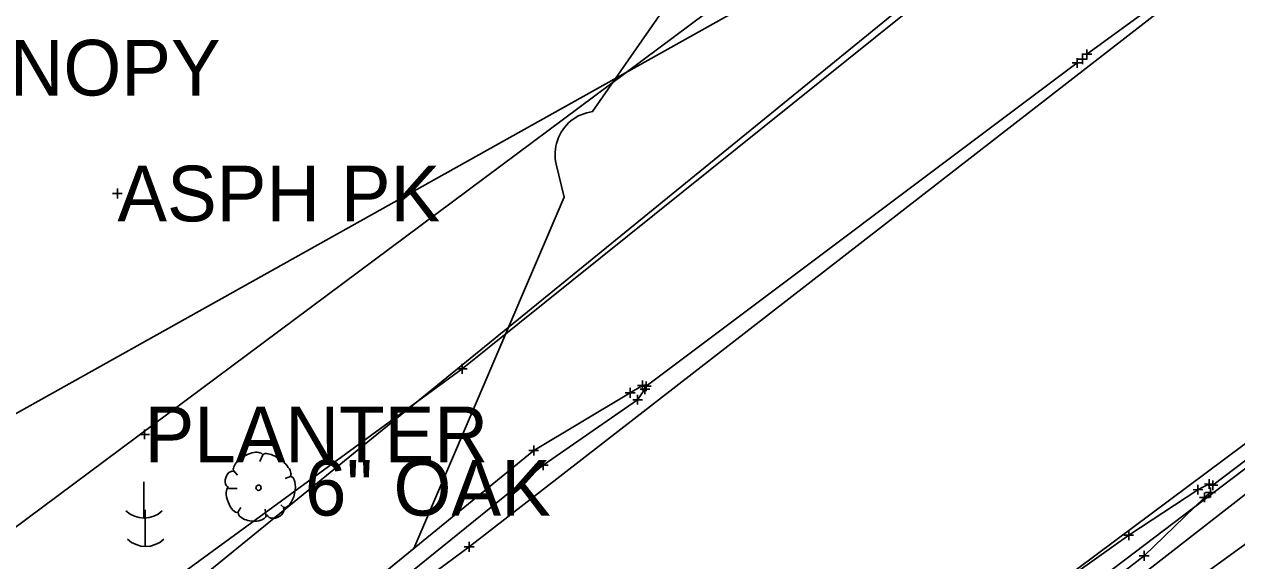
# Model space of a CAD drawing. Extents: x -1 to 1157254, y -1 to 2021979.
# Drawn here: x 1149976.9 to 1150133.6, y 2019444.1 to 2019513.5 of the extents above; entities that cross this region are included whole.
import ezdxf

# ---------------------------------------------------------------- set-up
doc = ezdxf.new("R2010")
doc.units = 0
for name, color, linetype in [('S_BUILDING_ANNOT', 7, 'Continuous'), ('S_CAL_CORNER_ANNOT', 7, 'Continuous'), ('S_CATCH_BASIN', 7, 'Continuous'), ('S_CONTOUR_ANNOT', 7, 'Continuous'), ('S_CONTOUR_MINOR', 7, 'Continuous'), ('S_CURB', 7, 'Continuous'), ('S_DITCHLINE', 7, 'Continuous'), ('S_DRIVEWAY_ANNOT', 7, 'Continuous'), ('S_DROP_INLET', 7, 'Continuous'), ('S_DROP_INLET_ANNOT', 7, 'Continuous'), ('S_FENCE', 7, 'Continuous'), ('S_GAS_PUMP_ISLAND_ANNOT', 7, 'Continuous'), ('S_GATE', 7, 'Continuous'), ('S_GATE_ANNOT', 7, 'Continuous')]:
    doc.layers.add(name, color=color, linetype=linetype)

msp = doc.modelspace()

# ---------------------------------------------------------------- linework, layer by layer
at = {"layer": 'S_BUILDING_ANNOT'}
for p, q in [((1150113.61, 2019509.61), (1150114.88, 2019509.61)), ((1150113.68, 2019508.34), (1150113.67, 2019509.61)), ((1150114.25, 2019508.97), (1150114.24, 2019510.24)), ((1150114.25, 2019509.61), (1150114.25, 2019509.61)), ((1150112.36, 2019508.48), (1150113.64, 2019508.48)), ((1150113, 2019507.84), (1150113, 2019509.11)), ((1150113, 2019508.48), (1150113, 2019508.48)), ((1150113.04, 2019508.97), (1150114.31, 2019508.98)), ((1150113.68, 2019508.98), (1150113.68, 2019508.98)), ((1149988.28, 2019491.58), (1149989.56, 2019491.59)), ((1149988.92, 2019490.95), (1149988.92, 2019492.22)), ((1149988.92, 2019491.59), (1149988.92, 2019491.59)), ((1150032.86, 2019468.9), (1150034.14, 2019468.9)), ((1150033.5, 2019468.27), (1150033.5, 2019469.54)), ((1150033.5, 2019468.9), (1150033.5, 2019468.9)), ((1150056.81, 2019466.12), (1150056.81, 2019467.39)), ((1150057.27, 2019466.02), (1150057.27, 2019467.29)), ((1150054.57, 2019465.82), (1150055.84, 2019465.82)), ((1150055.2, 2019465.18), (1150055.2, 2019466.45)), ((1150055.2, 2019465.82), (1150055.2, 2019465.82)), ((1150056.17, 2019466.75), (1150057.45, 2019466.76)), ((1150056.49, 2019466.26), (1150057.76, 2019466.26)), ((1150056.63, 2019466.65), (1150057.91, 2019466.65)), ((1150056.81, 2019466.75), (1150056.81, 2019466.75)), ((1150057.13, 2019465.62), (1150057.12, 2019466.89)), ((1150057.12, 2019466.26), (1150057.12, 2019466.26)), ((1150057.27, 2019466.65), (1150057.27, 2019466.65)), ((1150055.54, 2019464.92), (1150056.82, 2019464.92)), ((1150056.18, 2019464.28), (1150056.18, 2019465.55)), ((1150056.18, 2019464.92), (1150056.18, 2019464.92)), ((1149992.44, 2019459.79), (1149992.44, 2019461.06)), ((1149991.81, 2019460.42), (1149993.08, 2019460.43)), ((1149992.44, 2019460.43), (1149992.44, 2019460.43)), ((1150042.11, 2019458.34), (1150043.38, 2019458.34)), ((1150042.75, 2019457.71), (1150042.74, 2019458.98)), ((1150042.75, 2019458.34), (1150042.75, 2019458.34)), ((1150043.35, 2019456.45), (1150044.62, 2019456.46)), ((1150043.98, 2019455.82), (1150043.98, 2019457.09)), ((1150043.98, 2019456.45), (1150043.98, 2019456.45)), ((1150127.98, 2019453.27), (1150129.25, 2019453.28)), ((1150128.61, 2019452.64), (1150128.61, 2019453.91)), ((1150128.61, 2019453.27), (1150128.61, 2019453.27)), ((1150129.45, 2019454.01), (1150130.72, 2019454.02)), ((1150129.91, 2019453.84), (1150131.19, 2019453.84)), ((1150130.08, 2019453.38), (1150130.08, 2019454.65)), ((1150130.08, 2019454.02), (1150130.08, 2019454.02)), ((1150130.24, 2019452.28), (1150130.24, 2019453.56)), ((1150130.55, 2019453.2), (1150130.55, 2019454.48)), ((1150130.55, 2019453.84), (1150130.55, 2019453.84)), ((1150128.82, 2019452.28), (1150130.1, 2019452.28)), ((1150129.46, 2019451.64), (1150129.46, 2019452.91)), ((1150129.46, 2019452.28), (1150129.46, 2019452.28)), ((1150129.6, 2019452.92), (1150130.87, 2019452.92)), ((1150130.24, 2019452.92), (1150130.24, 2019452.92)), ((1150119.02, 2019447.4), (1150120.3, 2019447.4)), ((1150119.66, 2019446.76), (1150119.66, 2019448.03)), ((1150119.66, 2019447.4), (1150119.66, 2019447.4)), ((1150033.77, 2019445.88), (1150035.04, 2019445.88)), ((1150034.41, 2019445.24), (1150034.4, 2019446.51)), ((1150034.4, 2019445.88), (1150034.4, 2019445.88)), ((1150121.67, 2019444.09), (1150121.67, 2019445.36)), ((1150121.03, 2019444.72), (1150122.3, 2019444.72)), ((1150121.67, 2019444.72), (1150121.67, 2019444.72))]:
    msp.add_line(p, q, dxfattribs=at)
at = {"layer": 'S_CAL_CORNER_ANNOT'}
msp.add_lwpolyline([(1150682.05, 2019865.85), (1150601.54, 2019813.47), (1150510.58, 2019743.97), (1150405.28, 2019665.92), (1150310.69, 2019593.56), (1150188.92, 2019499.64), (1150039.45, 2019388.15), (1149962.15, 2019331.17), (1149944.63, 2019319.08), (1149774.15, 2019191.52), (1149712.73, 2019145.6), (1149665.81, 2019108.74), (1149605.46, 2019057.66), (1149527.46, 2018983.58), (1149450.12, 2018902.93), (1149278.32, 2018738.82), (1149257.2, 2018716.38), (1149237.23, 2018691.25), (1149165.09, 2018617.77), (1149125.26, 2018579.57), (1149069.5, 2018523.84), (1149012.03, 2018473.77), (1148938.88, 2018408.55)], dxfattribs=at)
at = {"layer": 'S_CATCH_BASIN'}
for p, q in [((1149992.32, 2019454.31), (1149992.32, 2019449.58)), ((1149992.52, 2019450.65), (1149992.52, 2019445.92))]:
    msp.add_line(p, q, dxfattribs=at)
for centre in [(1149992.38, 2019453.01), (1149992.58, 2019449.34)]:
    msp.add_arc(centre, 3.41, 226.3972, 313.6028, dxfattribs=at)
at = {"layer": 'S_CONTOUR_ANNOT'}
for points in [[(1150857.08, 2020031.73), (1150832.22, 2020016.43), (1150747.37, 2019963.08), (1150692.94, 2019929.63), (1150639.49, 2019893), (1150583.9, 2019856.96), (1150484.25, 2019790.85), (1150433.08, 2019750.74), (1150355.8, 2019695.65), (1150341.28, 2019681.73), (1150287.94, 2019641.18), (1150216.41, 2019587.25), (1150034.4, 2019445.88), (1149979.98, 2019405.6), (1149934.92, 2019374.11), (1149784.56, 2019258.12)], [(1150776.08, 2020000.06), (1150711.77, 2019956.26), (1150627.27, 2019900.66), (1150578.77, 2019864.96), (1150479.12, 2019798.68), (1150423.47, 2019764.16), (1150358.5, 2019722.73), (1150313.96, 2019690.01), (1150273.95, 2019661.03), (1150225.64, 2019623.26), (1150033.5, 2019468.9), (1149971.69, 2019423.78), (1149931.59, 2019393.98), (1149688.42, 2019230.92)]]:
    msp.add_lwpolyline(points, dxfattribs=at)
at = {"layer": 'S_CONTOUR_MINOR'}
msp.add_lwpolyline([(1150216.08, 2019627.58), (1149895.48, 2019388.62)], dxfattribs=at)
at = {"layer": 'S_CURB'}
for p, q in [((1150007.72, 2019457.77), (1150007.34, 2019456.92)), ((1150003.93, 2019455.76), (1150004.43, 2019455.17)), ((1150011.29, 2019454.98), (1150010.63, 2019454.71)), ((1150003.27, 2019453.43), (1150004.39, 2019453.43)), ((1150004.43, 2019450.26), (1150004.9, 2019450.95)), ((1150008.11, 2019449.98), (1150008.03, 2019450.76)), ((1150010.51, 2019450.88), (1150010.05, 2019451.3))]:
    msp.add_line(p, q, dxfattribs=at)
msp.add_circle((1150007.17, 2019453.53), 0.34, dxfattribs=at)
for centre, major_axis, ratio, start_param, end_param in [((1150005.83, 2019456.73), (1.86, 1.08), 0.471018, 0, 3.141593), ((1150009.48, 2019456.4), (-1.81, 1.36), 0.405113, 3.141593, 6.283186), ((1150003.6, 2019454.61), (0.31, 1.03), 0.646762, 0, 3.141593), ((1150010.84, 2019453), (0.46, 2.04), 0.482994, 3.141593, 6.283185), ((1150003.9, 2019451.96), (-0.61, 1.6), 0.420543, 6.283185, 9.424777), ((1150006.36, 2019450.18), (-1.83, 0.19), 0.529943, 0, 3.141593), ((1150009.32, 2019450.48), (1.09, 0.46), 0.711534, 3.141592, 6.283185)]:
    msp.add_ellipse(centre, major_axis=major_axis, ratio=ratio, start_param=start_param, end_param=end_param, dxfattribs=at)
at = {"layer": 'S_DITCHLINE'}
for points in [[(1150340.68, 2019612.36), (1149611.97, 2019059.3)], [(1150096.23, 2019530.52), (1149955.27, 2019451.67)], [(1150113, 2019508.48), (1150057.27, 2019466.65)]]:
    msp.add_lwpolyline(points, dxfattribs=at)
at = {"layer": 'S_DRIVEWAY_ANNOT'}
for points in [[(1150056.81, 2019466.75), (1150055.2, 2019465.82), (1150042.75, 2019458.34), (1150013.68, 2019434.58), (1149996.31, 2019422.4), (1149983.14, 2019411.2), (1149982.23, 2019409.47)], [(1150057.12, 2019466.26), (1150056.18, 2019464.92), (1150043.98, 2019456.45), (1150014.9, 2019432.93), (1149998.13, 2019419.73), (1149983.99, 2019410.55), (1149982.69, 2019409.42)], [(1150130.08, 2019454.02), (1150128.61, 2019453.27), (1150119.66, 2019447.4), (1150090.57, 2019426.64), (1150062.64, 2019407.14), (1150043.95, 2019390.31), (1150043.03, 2019389.11)], [(1150130.24, 2019452.92), (1150129.46, 2019452.28), (1150121.67, 2019444.72), (1150092.74, 2019422.39), (1150064.25, 2019403.36), (1150044.84, 2019388.82), (1150043.56, 2019388.43)]]:
    msp.add_lwpolyline(points, dxfattribs=at)
at = {"layer": 'S_DROP_INLET'}
for points in [[(1150852.18, 2019973.05), (1150778.54, 2019928.45), (1150770.16, 2019919.18), (1150703.8, 2019877.29), (1150608.63, 2019809.12), (1150513.43, 2019739.89), (1150405.92, 2019663.65), (1150352.2, 2019622.72), (1150343.81, 2019614.74), (1150336.72, 2019606.98), (1150314.89, 2019591.84), (1150193.25, 2019498.28), (1150112.69, 2019435.49), (1150059.59, 2019406.16), (1150037.88, 2019389.79), (1149962.99, 2019329.91), (1149914.05, 2019297.4), (1149863.26, 2019256.98)], [(1150343.79, 2019722.31), (1149825.67, 2019300.1)]]:
    msp.add_lwpolyline(points, dxfattribs=at)
at = {"layer": 'S_DROP_INLET_ANNOT'}
for points in [[(1150220.2, 2019586.75), (1150114.25, 2019509.61)], [(1150154.55, 2019472.04), (1150130.55, 2019453.84)]]:
    msp.add_lwpolyline(points, dxfattribs=at)
at = {"layer": 'S_FENCE'}
msp.add_lwpolyline([(1150775.16, 2019913.88), (1150697.15, 2019862.05), (1150611.54, 2019805.47), (1150516.86, 2019735.37), (1150402.98, 2019659.79), (1150352.98, 2019622.15), (1150350.25, 2019606.72), (1150331.34, 2019598.55), (1150196.24, 2019490.87), (1150043.62, 2019380.11), (1149966.77, 2019324.72), (1149934.21, 2019308.48), (1149916.33, 2019289.12), (1149866.68, 2019250.91)], dxfattribs=at)
at = {"layer": 'S_GAS_PUMP_ISLAND_ANNOT'}
msp.add_lwpolyline([(1150077.95, 2019541.9), (1150050.36, 2019502.19), (1150049.98, 2019502.13), (1150049.6, 2019502.04), (1150049.23, 2019501.92), (1150048.87, 2019501.78), (1150048.51, 2019501.62), (1150048.18, 2019501.43), (1150047.85, 2019501.21), (1150047.54, 2019500.98), (1150047.25, 2019500.72), (1150046.98, 2019500.44), (1150046.72, 2019500.15), (1150046.49, 2019499.84), (1150046.28, 2019499.51), (1150046.1, 2019499.17), (1150045.93, 2019498.82), (1150045.8, 2019498.45), (1150045.68, 2019498.08), (1150045.6, 2019497.7), (1150045.54, 2019497.32), (1150045.51, 2019496.93), (1150045.5, 2019496.54), (1150045.53, 2019496.16), (1150045.57, 2019495.77), (1150045.65, 2019495.39), (1150046.66, 2019491.12), (1150027.26, 2019445.68), (1150019.52, 2019439.35)], dxfattribs=at)

# ---------------------------------------------------------------- texts
at = {"layer": 'S_GATE'}
for s, p in [('CANOPY', (1149961.61, 2019504.27)), ('ASPH PK', (1149988.92, 2019487.99)), ('PLANTER', (1149992.44, 2019456.83))]:
    msp.add_text(s, height=7.2, dxfattribs=at).set_placement(p)
at = {"layer": 'S_GATE_ANNOT'}
msp.add_text('6" OAK', height=7.2, dxfattribs=at).set_placement((1150013.17, 2019449.93))

doc.saveas('drawing.dxf')
